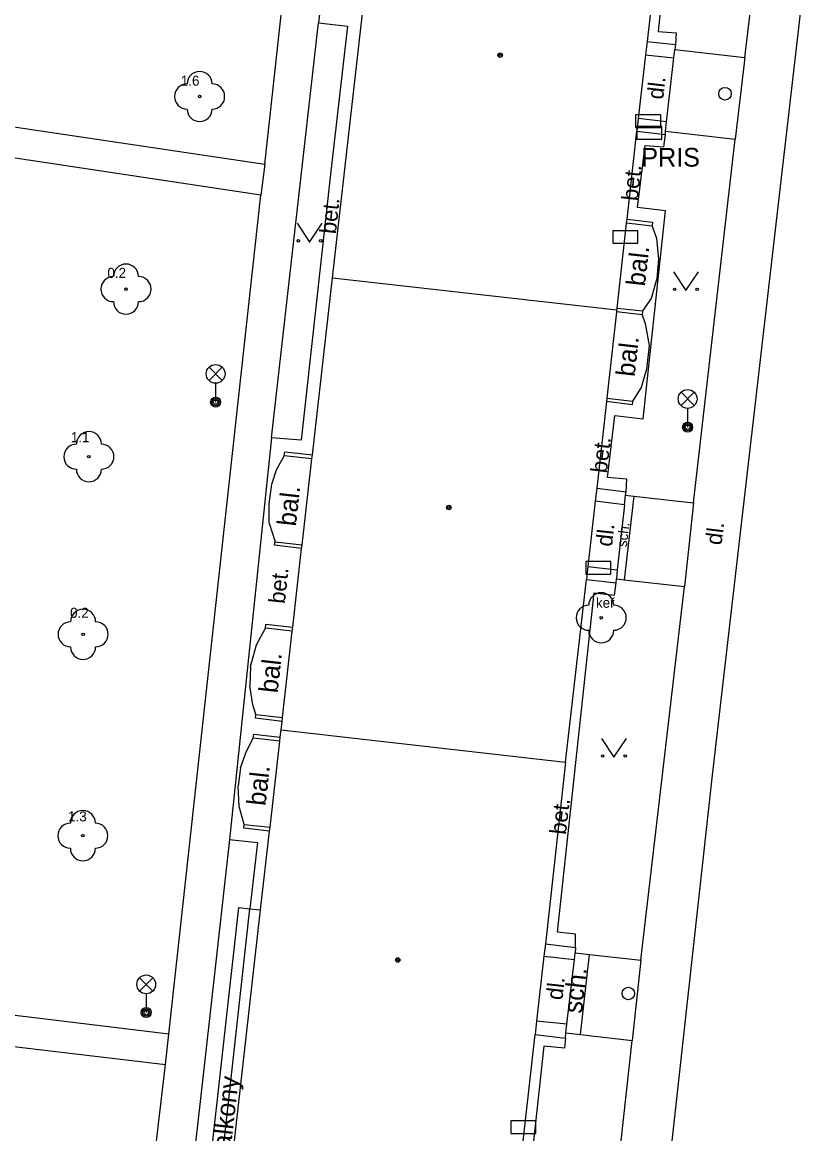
# Model space of a CAD drawing. Extents: x -596229 to -595156, y -1161237 to -1159376.
# Drawn here: x -595747.24 to -595716.24, y -1160021.49 to -1159977.12 of the extents above; entities that cross this region are included whole.
import ezdxf

# ---------------------------------------------------------------- set-up
doc = ezdxf.new("R2010")
doc.units = 0
for name, color, linetype in [('Level 22', 7, 'Continuous'), ('Level 24', 7, 'Continuous'), ('Level 28', 7, 'Continuous'), ('Level 33', 7, 'Continuous'), ('Level 36', 7, 'Continuous'), ('Level 39', 7, 'Continuous'), ('Specificka linie pasportu komunikaci', 7, 'Continuous'), ('TM - budovy zdene_ betonove - VP', 7, 'Continuous'), ('TM - chodniky - VP', 7, 'Continuous'), ('TM - komunikace - VP', 7, 'Continuous'), ('TM - popis objektu', 7, 'Continuous'), ('TM - popis povrchu', 7, 'Continuous'), ('TM - popis zelene', 7, 'Continuous'), ('TM - poznamka', 7, 'Continuous'), ('TM - rozhrani mezi zpev. plochami mezi sebou - VP', 7, 'Continuous'), ('TM - rozhrani ploch obecne - NP', 7, 'Continuous'), ('TM - rozhrani ploch obecne - VN', 7, 'Continuous'), ('TM - rozhrani ploch obecne - VP', 7, 'Continuous')]:
    doc.layers.add(name, color=color, linetype=linetype)

msp = doc.modelspace()

# ---------------------------------------------------------------- linework, layer by layer
at = {"layer": 'Level 22'}
for centre in [(-595740.16, -1159980.08), (-595743.1, -1159987.77), (-595744.58, -1159994.46), (-595724.13, -1160000.89), (-595744.81, -1160001.55), (-595744.82, -1160009.59)]:
    msp.add_circle(centre, 0.05, dxfattribs=at)
for centre, start, end in [((-595740.16, -1159979.58), 0, 180), ((-595740.66, -1159980.08), 90, 270), ((-595739.66, -1159980.08), 270, 90), ((-595740.16, -1159980.58), 180, 0), ((-595743.1, -1159987.27), 0, 180), ((-595743.6, -1159987.77), 90, 270), ((-595742.6, -1159987.77), 270, 90), ((-595743.1, -1159988.27), 180, 0), ((-595744.58, -1159993.96), 0, 180), ((-595745.08, -1159994.46), 90, 270), ((-595744.08, -1159994.46), 270, 90), ((-595744.58, -1159994.96), 180, 0), ((-595724.13, -1160000.39), 0, 180), ((-595744.81, -1160001.05), 0, 180), ((-595724.63, -1160000.89), 90, 270), ((-595723.63, -1160000.89), 270, 90), ((-595745.31, -1160001.55), 90, 270), ((-595744.31, -1160001.55), 270, 90), ((-595724.13, -1160001.39), 180, 0), ((-595744.81, -1160002.05), 180, 0), ((-595744.82, -1160009.09), 0, 180), ((-595745.32, -1160009.59), 90, 270), ((-595744.32, -1160009.59), 270, 90), ((-595744.82, -1160010.09), 180, 0)]:
    msp.add_arc(centre, 0.5, start, end, dxfattribs=at)
at = {"layer": 'Level 24'}
for points in [[(-595722.757, -1159981.318), (-595721.757, -1159981.318), (-595721.757, -1159980.818), (-595722.757, -1159980.818)], [(-595722.71, -1159981.78), (-595721.71, -1159981.78), (-595721.71, -1159981.28), (-595722.71, -1159981.28)], [(-595723.668, -1159985.939), (-595722.668, -1159985.939), (-595722.668, -1159985.439), (-595723.668, -1159985.439)], [(-595724.747, -1159999.148), (-595723.747, -1159999.148), (-595723.747, -1159998.648), (-595724.747, -1159998.648)], [(-595727.738, -1160021.479), (-595726.738, -1160021.479), (-595726.738, -1160020.979), (-595727.738, -1160020.979)]]:
    msp.add_lwpolyline(points, close=True, dxfattribs=at)
at = {"layer": 'Level 28'}
for centre in [(-595719.19, -1159979.97), (-595723.05, -1160015.89)]:
    msp.add_circle(centre, 0.25, dxfattribs=at)
at = {"layer": 'Level 33'}
for p, q in [((-595739.785, -1159991.42), (-595739.255, -1159990.89)), ((-595739.785, -1159990.89), (-595739.255, -1159991.42)), ((-595739.52, -1159991.53), (-595739.52, -1159992.28)), ((-595720.945, -1159992.42), (-595720.415, -1159991.89)), ((-595720.945, -1159991.89), (-595720.415, -1159992.42)), ((-595720.68, -1159992.53), (-595720.68, -1159993.28)), ((-595742.555, -1160015.79), (-595742.025, -1160015.26)), ((-595742.555, -1160015.26), (-595742.025, -1160015.79)), ((-595742.29, -1160015.9), (-595742.29, -1160016.65))]:
    msp.add_line(p, q, dxfattribs=at)
for centre, radius in [((-595739.52, -1159991.155), 0.375), ((-595720.68, -1159992.155), 0.375), ((-595739.52, -1159992.28), 0.2), ((-595739.52, -1159992.28), 0.145), ((-595739.52, -1159992.28), 0.0876), ((-595720.68, -1159993.28), 0.2), ((-595720.68, -1159993.28), 0.145), ((-595720.68, -1159993.28), 0.0876), ((-595742.29, -1160015.525), 0.375), ((-595742.29, -1160016.65), 0.2), ((-595742.29, -1160016.65), 0.145), ((-595742.29, -1160016.65), 0.0876)]:
    msp.add_circle(centre, radius, dxfattribs=at)
at = {"layer": 'Level 36'}
for points in [[(-595736.27, -1159985.14), (-595735.77, -1159985.89), (-595735.27, -1159985.14)], [(-595721.25, -1159987.08), (-595720.75, -1159987.83), (-595720.25, -1159987.08)], [(-595724.12, -1160005.71), (-595723.62, -1160006.46), (-595723.12, -1160005.71)]]:
    msp.add_lwpolyline(points, dxfattribs=at)
for centre in [(-595736.22, -1159985.84), (-595735.321, -1159985.84), (-595721.2, -1159987.78), (-595720.301, -1159987.78), (-595724.07, -1160006.41), (-595723.171, -1160006.41)]:
    msp.add_circle(centre, 0.05, dxfattribs=at)
at = {"layer": 'Level 39'}
for centre, radius in [((-595728.16, -1159978.43), 0.09), ((-595728.16, -1159978.43), 0.0398), ((-595730.21, -1159996.49), 0.09), ((-595730.21, -1159996.49), 0.0398), ((-595732.25, -1160014.55), 0.09), ((-595732.25, -1160014.55), 0.0398)]:
    msp.add_circle(centre, radius, dxfattribs=at)
at = {"layer": 'Specificka linie pasportu komunikaci'}
for points in [[(-595718.4, -1159978.52), (-595718.78, -1159981.78)], [(-595720.44, -1159996.3), (-595720.81, -1159999.64)], [(-595722.55, -1160014.56), (-595722.89, -1160017.76)], [(-595741.52, -1160018.72), (-595741.39, -1160017.51)]]:
    msp.add_lwpolyline(points, dxfattribs=at)
at = {"layer": 'TM - budovy zdene_ betonove - VP'}
for points in [[(-595721.47, -1159970.52), (-595722.3, -1159977.88)], [(-595734.86, -1159987.32), (-595733.66, -1159976.77)], [(-595722.3, -1159977.88), (-595722.36, -1159978.41)], [(-595722.36, -1159978.41), (-595722.65, -1159980.96)], [(-595722.65, -1159980.96), (-595722.71, -1159981.47)], [(-595723.1, -1159984.98), (-595722.71, -1159981.47)], [(-595723.5, -1159988.53), (-595723.12, -1159985.14)], [(-595723.12, -1159985.14), (-595723.1, -1159984.98)], [(-595735.66, -1159994.39), (-595734.86, -1159987.32)], [(-595734.86, -1159987.32), (-595723.51, -1159988.59)], [(-595723.52, -1159988.68), (-595723.9, -1159992.12)], [(-595723.51, -1159988.59), (-595723.52, -1159988.68)], [(-595723.51, -1159988.59), (-595723.5, -1159988.53)], [(-595723.9, -1159992.12), (-595723.92, -1159992.26)], [(-595723.92, -1159992.26), (-595724.31, -1159995.72)], [(-595735.68, -1159994.55), (-595735.66, -1159994.39)], [(-595736.07, -1159997.98), (-595735.68, -1159994.55)], [(-595724.31, -1159995.72), (-595724.37, -1159996.24)], [(-595724.37, -1159996.24), (-595724.66, -1159998.84)], [(-595736.09, -1159998.13), (-595736.07, -1159997.98)], [(-595736.44, -1160001.26), (-595736.09, -1159998.13)], [(-595724.66, -1159998.84), (-595724.72, -1159999.36)], [(-595725.55, -1160006.66), (-595724.72, -1159999.36)], [(-595736.85, -1160004.87), (-595736.46, -1160001.42)], [(-595736.46, -1160001.42), (-595736.44, -1160001.26)], [(-595736.91, -1160005.37), (-595736.87, -1160005.03)], [(-595736.87, -1160005.03), (-595736.85, -1160004.87)], [(-595736.94, -1160005.65), (-595736.91, -1160005.37)], [(-595736.91, -1160005.37), (-595725.55, -1160006.66)], [(-595737.35, -1160009.25), (-595736.96, -1160005.81)], [(-595736.96, -1160005.81), (-595736.94, -1160005.65)], [(-595725.55, -1160006.66), (-595726.36, -1160013.91)], [(-595737.73, -1160012.55), (-595737.37, -1160009.41)], [(-595737.37, -1160009.41), (-595737.35, -1160009.25)], [(-595738.96, -1160023.42), (-595737.73, -1160012.55)], [(-595726.36, -1160013.91), (-595726.42, -1160014.4)], [(-595726.42, -1160014.4), (-595726.71, -1160016.99)], [(-595726.71, -1160016.99), (-595726.77, -1160017.53)], [(-595727.58, -1160024.74), (-595726.77, -1160017.53)]]:
    msp.add_lwpolyline(points, dxfattribs=at)
at = {"layer": 'TM - chodniky - VP'}
for points in [[(-595737.56, -1159982.78), (-595735.59, -1159964.77)], [(-595734.45, -1159968.58), (-595735.42, -1159977.14)], [(-595718.4, -1159978.52), (-595717.19, -1159968.43)], [(-595737.29, -1159993.7), (-595735.42, -1159977.14)], [(-595722.3, -1159977.88), (-595721.17, -1159978.01)], [(-595721.17, -1159978.01), (-595721.19, -1159978.21)], [(-595721.19, -1159978.21), (-595718.4, -1159978.52)], [(-595756.17, -1159980.01), (-595737.56, -1159982.78)], [(-595722.71, -1159981.47), (-595721.57, -1159981.6)], [(-595721.57, -1159981.6), (-595721.56, -1159981.47)], [(-595721.56, -1159981.47), (-595718.78, -1159981.78)], [(-595720.44, -1159996.3), (-595718.78, -1159981.78)], [(-595737.72, -1159984.02), (-595748.51, -1159982.39)], [(-595741.39, -1160017.51), (-595737.72, -1159984.02)], [(-595737.29, -1159993.7), (-595738.97, -1160009.74)], [(-595724.31, -1159995.72), (-595723.14, -1159995.86)], [(-595723.16, -1159996), (-595723.14, -1159995.86)], [(-595723.16, -1159996), (-595722.83, -1159996.04)], [(-595722.83, -1159996.04), (-595720.44, -1159996.3)], [(-595723.54, -1159999.49), (-595723.52, -1159999.34)], [(-595723.52, -1159999.34), (-595723.22, -1159999.37)], [(-595724.72, -1159999.36), (-595723.54, -1159999.49)], [(-595723.22, -1159999.37), (-595720.81, -1159999.64)], [(-595722.55, -1160014.56), (-595720.81, -1159999.64)], [(-595738.97, -1160009.74), (-595739.95, -1160018.55), (-595742.02, -1160036.81)], [(-595726.36, -1160013.91), (-595725.15, -1160014.05)], [(-595725.15, -1160014.05), (-595725.17, -1160014.26)], [(-595725.17, -1160014.26), (-595724.6, -1160014.33)], [(-595724.6, -1160014.33), (-595722.55, -1160014.56)], [(-595741.39, -1160017.51), (-595753.45, -1160016.05)], [(-595757.57, -1160016.82), (-595741.52, -1160018.72)], [(-595726.77, -1160017.53), (-595725.56, -1160017.67)], [(-595725.56, -1160017.67), (-595725.54, -1160017.46)], [(-595725.54, -1160017.46), (-595724.96, -1160017.53)], [(-595724.96, -1160017.53), (-595722.89, -1160017.76)], [(-595724.51, -1160032.44), (-595722.89, -1160017.76)], [(-595747.09, -1160066.08), (-595741.52, -1160018.72)]]:
    msp.add_lwpolyline(points, dxfattribs=at)
at = {"layer": 'TM - komunikace - VP'}
msp.add_lwpolyline([(-595714.75, -1159964.78), (-595714.91, -1159967.17), (-595715.39, -1159970.73), (-595715.61, -1159971.68), (-595719.7, -1160007.17), (-595721.81, -1160026.24), (-595723.76, -1160044.28)], dxfattribs=at)
at = {"layer": 'TM - rozhrani mezi zpev. plochami mezi sebou - VP'}
msp.add_lwpolyline([(-595737.56, -1159982.78), (-595737.72, -1159984.02)], dxfattribs=at)
at = {"layer": 'TM - rozhrani ploch obecne - NP'}
msp.add_lwpolyline([(-595739.35, -1160023.38), (-595738.15, -1160012.51)], dxfattribs=at)
at = {"layer": 'TM - rozhrani ploch obecne - VN'}
for points in [[(-595722.1, -1159985.26), (-595721.93, -1159985.73), (-595721.84, -1159986.57), (-595721.91, -1159987.34), (-595722.13, -1159988.15), (-595722.48, -1159988.64)], [(-595722.5, -1159988.8), (-595722.37, -1159989.14), (-595722.22, -1159990.02), (-595722.32, -1159990.96), (-595722.53, -1159991.7), (-595722.88, -1159992.24)], [(-595737.28, -1159995.55), (-595737.09, -1159994.99), (-595736.78, -1159994.42)], [(-595737.39, -1159997.11), (-595737.39, -1159996.34), (-595737.28, -1159995.55)], [(-595737.39, -1159997.11), (-595737.15, -1159997.86)], [(-595738.13, -1160002.83), (-595737.89, -1160001.97), (-595737.53, -1160001.31)], [(-595738.13, -1160002.83), (-595738.16, -1160003.61)], [(-595737.92, -1160004.75), (-595738.04, -1160004.36), (-595738.16, -1160003.61)], [(-595738.53, -1160006.88), (-595738.29, -1160006.21), (-595738.02, -1160005.69)], [(-595738.53, -1160006.88), (-595738.62, -1160007.6)], [(-595738.38, -1160009.14), (-595738.58, -1160008.42), (-595738.62, -1160007.6)], [(-595739.81, -1160023.33), (-595738.6, -1160012.46), (-595738.15, -1160012.51)], [(-595738.15, -1160012.51), (-595737.73, -1160012.55)]]:
    msp.add_lwpolyline(points, dxfattribs=at)
at = {"layer": 'TM - rozhrani ploch obecne - VP'}
for points in [[(-595734.45, -1159968.58), (-595721.09, -1159970.07), (-595721.86, -1159977.48), (-595721.14, -1159977.54), (-595721.17, -1159978.01)], [(-595735.42, -1159977.14), (-595734.26, -1159977.27), (-595734.93, -1159983.18), (-595736.11, -1159993.8), (-595737.29, -1159993.7)], [(-595722.36, -1159978.41), (-595721.23, -1159978.54)], [(-595721.23, -1159978.54), (-595721.19, -1159978.21)], [(-595721.52, -1159981.09), (-595721.23, -1159978.54)], [(-595721.52, -1159981.09), (-595722.65, -1159980.96)], [(-595721.56, -1159981.47), (-595721.52, -1159981.09)], [(-595723.14, -1159995.86), (-595723.11, -1159995.36), (-595723.88, -1159995.29), (-595723.58, -1159992.81), (-595722.45, -1159992.95), (-595721.56, -1159984.65), (-595722.68, -1159984.51), (-595722.37, -1159982.03), (-595721.63, -1159982.09), (-595721.57, -1159981.6)], [(-595722.1, -1159985.26), (-595723.12, -1159985.14)], [(-595723.1, -1159984.98), (-595722.08, -1159985.1), (-595722.1, -1159985.26)], [(-595722.5, -1159988.8), (-595723.52, -1159988.68)], [(-595723.5, -1159988.53), (-595722.48, -1159988.64)], [(-595722.48, -1159988.64), (-595722.5, -1159988.8)], [(-595722.88, -1159992.24), (-595722.9, -1159992.39), (-595723.92, -1159992.26)], [(-595723.9, -1159992.12), (-595722.88, -1159992.24)], [(-595736.78, -1159994.42), (-595736.76, -1159994.26), (-595735.66, -1159994.39)], [(-595735.68, -1159994.55), (-595736.78, -1159994.42)], [(-595723.2, -1159996.38), (-595724.37, -1159996.24)], [(-595722.83, -1159996.04), (-595723.22, -1159999.37)], [(-595723.2, -1159996.38), (-595723.16, -1159996)], [(-595723.2, -1159996.38), (-595723.49, -1159998.98)], [(-595736.09, -1159998.13), (-595737.17, -1159997.99), (-595737.15, -1159997.86)], [(-595737.15, -1159997.86), (-595736.07, -1159997.98)], [(-595724.66, -1159998.84), (-595723.49, -1159998.98)], [(-595723.49, -1159998.98), (-595723.52, -1159999.34)], [(-595725.15, -1160014.05), (-595725.15, -1160013.52), (-595725.88, -1160013.44), (-595724.41, -1159999.9), (-595723.6, -1159999.99), (-595723.54, -1159999.49)], [(-595737.53, -1160001.31), (-595737.52, -1160001.15), (-595736.44, -1160001.26)], [(-595736.46, -1160001.42), (-595737.53, -1160001.31)], [(-595736.87, -1160005.03), (-595737.93, -1160004.9), (-595737.92, -1160004.75)], [(-595737.92, -1160004.75), (-595736.85, -1160004.87)], [(-595738.02, -1160005.69), (-595738, -1160005.54), (-595736.94, -1160005.65)], [(-595736.96, -1160005.81), (-595738.02, -1160005.69)], [(-595737.37, -1160009.41), (-595738.39, -1160009.29), (-595738.38, -1160009.14)], [(-595738.38, -1160009.14), (-595737.35, -1160009.25)], [(-595738.97, -1160009.74), (-595737.85, -1160009.86), (-595738.15, -1160012.51)], [(-595726.42, -1160014.4), (-595725.2, -1160014.53)], [(-595725.2, -1160014.53), (-595725.17, -1160014.26)], [(-595724.96, -1160017.53), (-595724.6, -1160014.33)], [(-595725.5, -1160017.12), (-595725.2, -1160014.53)], [(-595725.5, -1160017.12), (-595726.71, -1160016.99)], [(-595725.54, -1160017.46), (-595725.5, -1160017.12)], [(-595725.56, -1160017.67), (-595725.59, -1160018.07), (-595726.42, -1160017.99), (-595727.87, -1160031.32), (-595727.15, -1160031.4), (-595727.21, -1160031.92)]]:
    msp.add_lwpolyline(points, dxfattribs=at)

# ---------------------------------------------------------------- texts
at = {"layer": 'TM - popis objektu'}
msp.add_text('PRIS', height=0.75, dxfattribs=at).set_placement((-595722.53, -1159982.88))
at = {"layer": 'TM - popis povrchu'}
for s, rotation, p in [('dl.', 83.5119, (-595721.66, -1159980.22)), ('bet.', 84.0675, (-595722.67, -1159984.27)), ('bet.', 84.0207, (-595734.72, -1159985.59)), ('bet.', 83.1026, (-595723.91, -1159995.14)), ('dl.', 83.6356, (-595723.7, -1159998.07)), ('dl.', 83, (-595719.33, -1159998.01)), ('bet.', 84.0207, (-595736.76, -1160000.35)), ('bet.', 83.6076, (-595725.54, -1160009.57)), ('dl.', 83.8298, (-595725.68, -1160016.17))]:
    msp.add_text(s, height=0.65, rotation=rotation, dxfattribs=at).set_placement(p)
at = {"layer": 'TM - popis zelene'}
for s, p in [('1.6', (-595740.91, -1159979.65)), ('0.2', (-595743.84, -1159987.32)), ('1.1', (-595745.3, -1159993.88)), ('keř', (-595724.34, -1160000.49)), ('0.2', (-595745.33, -1160000.89)), ('1.3', (-595745.41, -1160009.02))]:
    msp.add_text(s, height=0.4, dxfattribs=at).set_placement(p)
at = {"layer": 'TM - poznamka'}
for s, height, rotation, p in [('bal.', 0.75, 83.5319, (-595722.39, -1159987.68)), ('bal.', 0.75, 83.5319, (-595722.8, -1159991.29)), ('bal.', 0.75, 83.6964, (-595736.32, -1159997.26)), ('sch.', 0.4, 83.6356, (-595723.11, -1159998.08)), ('bal.', 0.75, 83.6964, (-595737.05, -1160003.92)), ('bal.', 0.75, 83.6964, (-595737.53, -1160008.42)), ('sch.', 0.75, 83.8298, (-595724.9, -1160016.71)), ('balkony', 0.75, 83.4921, (-595738.98, -1160022.67))]:
    msp.add_text(s, height=height, rotation=rotation, dxfattribs=at).set_placement(p)

doc.saveas('drawing.dxf')
